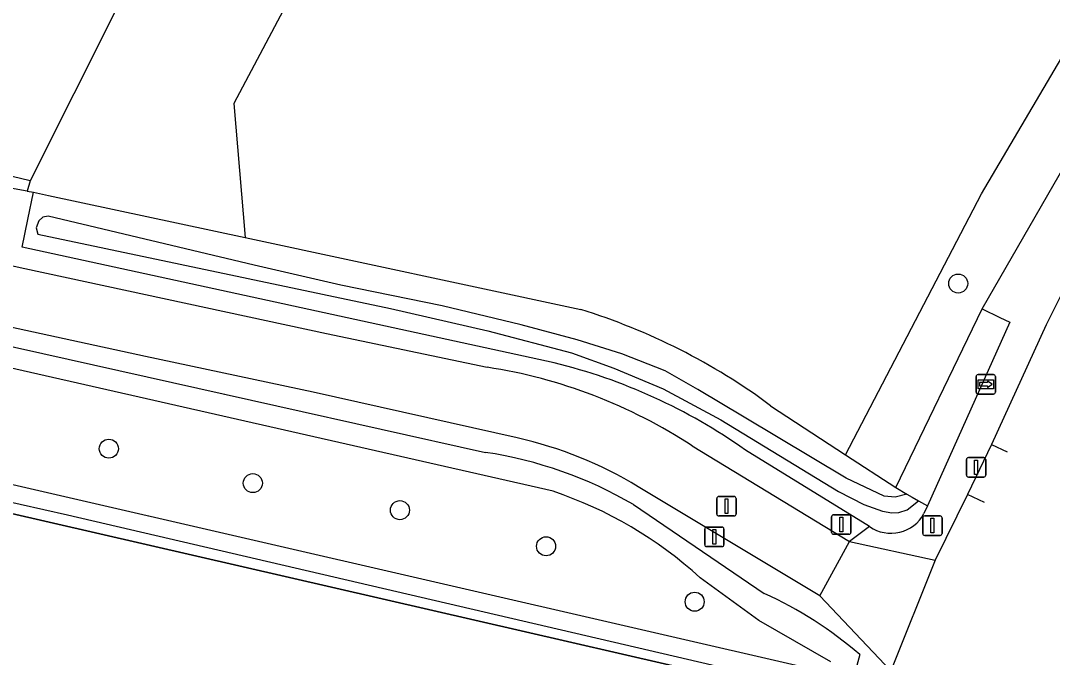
# Model space of a CAD drawing. Extents: x 159628 to 160723, y 388176 to 389416.
# Drawn here: x 160408.7 to 160461.7, y 388781 to 388813.7 of the extents above; entities that cross this region are included whole.
import ezdxf

# ---------------------------------------------------------------- set-up
doc = ezdxf.new("R2010")
doc.units = 0
for name, color, linetype in [('IMGEO_Afsluitpaal', 7, 'Continuous'), ('IMGEO_Berm_groen', 7, 'Continuous'), ('IMGEO_Boom', 7, 'Continuous'), ('IMGEO_Bouwland', 7, 'Continuous'), ('IMGEO_Fietspad_gesloten', 7, 'Continuous'), ('IMGEO_Fietspad_open', 7, 'Continuous'), ('IMGEO_Grasland_overig', 7, 'Continuous'), ('IMGEO_Hek', 7, 'Continuous'), ('IMGEO_Loofbos', 7, 'Continuous'), ('IMGEO_Rijbaan_lokaal_gesloten', 7, 'Continuous'), ('IMGEO_Rijbaan_lokaal_open', 7, 'Continuous'), ('IMGEO_Verkeersbordpaal', 7, 'Continuous'), ('IMGEO_Waterloop', 7, 'Continuous'), ('IMGEO_Wegwijzer', 7, 'Continuous')]:
    doc.layers.add(name, color=color, linetype=linetype)

msp = doc.modelspace()

# ---------------------------------------------------------------- linework, layer by layer
at = {"layer": 'IMGEO_Afsluitpaal'}
for p, q in [((160457.313, 388790.369), (160457.313, 388791.169)), ((160457.313, 388791.169), (160457.313, 388790.369)), ((160457.413, 388791.269), (160458.203, 388791.269)), ((160458.203, 388791.269), (160457.413, 388791.269)), ((160458.303, 388791.169), (160458.303, 388790.369)), ((160458.303, 388790.369), (160458.303, 388791.169)), ((160458.203, 388790.269), (160457.413, 388790.269)), ((160457.413, 388790.269), (160458.203, 388790.269)), ((160444.485, 388788.371), (160444.485, 388789.171)), ((160444.485, 388789.171), (160444.485, 388788.371)), ((160444.585, 388789.271), (160445.375, 388789.271)), ((160445.375, 388789.271), (160444.585, 388789.271)), ((160445.475, 388789.171), (160445.475, 388788.371)), ((160445.475, 388788.371), (160445.475, 388789.171)), ((160445.375, 388788.271), (160444.585, 388788.271)), ((160444.585, 388788.271), (160445.375, 388788.271)), ((160443.862, 388786.798), (160443.862, 388787.598)), ((160443.862, 388787.598), (160443.862, 388786.798)), ((160443.962, 388787.698), (160444.752, 388787.698)), ((160444.752, 388787.698), (160443.962, 388787.698)), ((160444.852, 388787.598), (160444.852, 388786.798)), ((160444.852, 388786.798), (160444.852, 388787.598)), ((160444.752, 388786.698), (160443.962, 388786.698)), ((160443.962, 388786.698), (160444.752, 388786.698))]:
    msp.add_line(p, q, dxfattribs=at)
for points in [[(160457.733, 388791.144), (160457.883, 388791.144), (160457.883, 388790.394), (160457.733, 388790.394), (160457.733, 388791.144)], [(160444.905, 388789.146), (160445.055, 388789.146), (160445.055, 388788.396), (160444.905, 388788.396), (160444.905, 388789.146)], [(160444.282, 388787.573), (160444.432, 388787.573), (160444.432, 388786.823), (160444.282, 388786.823), (160444.282, 388787.573)]]:
    msp.add_lwpolyline(points, dxfattribs=at)
for centre, start, end in [((160457.413, 388791.169), 90, 180), ((160457.413, 388791.169), 90, 180), ((160458.203, 388791.169), 0, 90), ((160458.203, 388791.169), 360, 90), ((160457.413, 388790.369), 180, 270), ((160457.413, 388790.369), 180, 270), ((160458.203, 388790.369), 270, 0), ((160458.203, 388790.369), 270, 0), ((160444.585, 388789.171), 90, 180), ((160444.585, 388789.171), 90, 180), ((160445.375, 388789.171), 0, 90), ((160445.375, 388789.171), 360, 90), ((160444.585, 388788.371), 180, 270), ((160444.585, 388788.371), 180, 270), ((160445.375, 388788.371), 270, 0), ((160445.375, 388788.371), 270, 0), ((160443.962, 388787.598), 90, 180), ((160443.962, 388787.598), 90, 180), ((160444.752, 388787.598), 0, 90), ((160444.752, 388787.598), 360, 90), ((160443.962, 388786.798), 180, 270), ((160443.962, 388786.798), 180, 270), ((160444.752, 388786.798), 270, 0), ((160444.752, 388786.798), 270, 0)]:
    msp.add_arc(centre, 0.1, start, end, dxfattribs=at)
at = {"layer": 'IMGEO_Berm_groen'}
for points in [[(160458.128, 388798.912), (160477.65, 388832.792)], [(160409.051, 388804.955), (160407.414, 388805.243)], [(160436.121, 388796.134), (160408.787, 388802.077), (160409.075, 388803.492), (160409.361, 388804.901)], [(160409.051, 388804.955), (160409.361, 388804.901)], [(160452.338, 388787.727), (160445.954, 388791.654)], [(160455.307, 388788.791), (160455.128, 388788.392)], [(160452.338, 388787.727), (160451.296, 388786.962)]]:
    msp.add_lwpolyline(points, dxfattribs=at)
for centre, radius, start, end in [((160429.298, 388768.128), 28.826, 54.7028, 76.3083), ((160453.436, 388789.305), 1.923, 235.1708, 331.642)]:
    msp.add_arc(centre, radius, start, end, dxfattribs=at)
at = {"layer": 'IMGEO_Boom'}
for centre in [(160456.89, 388800.205), (160413.24, 388791.727), (160420.641, 388789.958), (160428.2, 388788.569), (160435.71, 388786.713), (160443.346, 388783.868)]:
    msp.add_circle(centre, 0.489, dxfattribs=at)
at = {"layer": 'IMGEO_Bouwland'}
for points in [[(160420.241, 388802.569), (160437.495, 388798.87)], [(160447.251, 388793.935), (160451.102, 388791.413)]]:
    msp.add_lwpolyline(points, dxfattribs=at)
msp.add_arc((160427.893, 388767.776), 32.543, 53.4973, 72.8382, dxfattribs=at)
at = {"layer": 'IMGEO_Fietspad_gesloten'}
for points in [[(160220.076, 388843.744), (160278.336, 388830.467), (160347.447, 388814.716), (160378.431, 388807.74), (160388.692, 388805.462), (160396.067, 388803.817), (160402.55, 388802.361), (160408.919, 388800.971), (160424.426, 388797.637), (160432.68, 388795.908)], [(160434.227, 388792.276), (160423.745, 388794.636), (160415.123, 388796.454), (160401.782, 388799.353), (160394.357, 388801.009), (160383.952, 388803.319), (160373.92, 388805.616), (160366.742, 388807.302), (160351.531, 388810.67)], [(160443.224, 388791.865), (160451.296, 388786.962)], [(160449.782, 388784.169), (160440.447, 388789.774)], [(160449.782, 388784.169), (160451.296, 388786.962)]]:
    msp.add_lwpolyline(points, dxfattribs=at)
for centre, radius, start, end in [((160428.638, 388769.597), 26.62, 56.7751, 81.2671), ((160429.701, 388772.043), 20.733, 58.783, 77.392)]:
    msp.add_arc(centre, radius, start, end, dxfattribs=at)
at = {"layer": 'IMGEO_Fietspad_open'}
for points in [[(160451.296, 388786.962), (160455.699, 388786)], [(160453.42, 388780.321), (160449.782, 388784.169)]]:
    msp.add_lwpolyline(points, dxfattribs=at)
at = {"layer": 'IMGEO_Grasland_overig'}
for points in [[(160453.984, 388890.344), (160437.237, 388857.881), (160418.737, 388824.394), (160418.154, 388823.339), (160409.202, 388805.481)], [(160490.981, 388859.349), (160488.045, 388861.883), (160466.793, 388874.601), (160461.058, 388877.289), (160458.441, 388878.145), (160457.425, 388878.217), (160456.508, 388878.163), (160455.609, 388877.929), (160454.89, 388877.444), (160453.77, 388876.173), (160452.985, 388874.97), (160451.094, 388870.331), (160447.081, 388862.196), (160437.983, 388844.08), (160422.807, 388815.37), (160419.665, 388809.452), (160420.241, 388802.569)], [(160451.102, 388791.413), (160458.091, 388804.82), (160465.218, 388816.914), (160473.752, 388831.761), (160483.966, 388848.611), (160490.981, 388859.349)], [(160409.361, 388804.901), (160410.148, 388804.732), (160420.241, 388802.569)], [(160440.005, 388752.323), (160449.167, 388778.98), (160349.516, 388801.899)], [(160451.102, 388791.413), (160453.677, 388789.727)]]:
    msp.add_lwpolyline(points, dxfattribs=at)
at = {"layer": 'IMGEO_Hek'}
msp.add_lwpolyline([(160349.516, 388801.899), (160449.167, 388778.98)], dxfattribs=at)
at = {"layer": 'IMGEO_Loofbos'}
for points in [[(160409.202, 388805.481), (160406.907, 388806.02), (160395.512, 388808.697), (160390.161, 388814.741), (160374.841, 388832.044), (160270.637, 388955.869), (160270.112, 388956.555)], [(160409.202, 388805.481), (160409.051, 388804.955)]]:
    msp.add_lwpolyline(points, dxfattribs=at)
at = {"layer": 'IMGEO_Rijbaan_lokaal_gesloten'}
for points in [[(160469.085, 388813.257), (160466.103, 388807.426), (160463.334, 388801.914), (160461.409, 388798.081), (160458.599, 388791.934)], [(160457.36, 388789.381), (160455.699, 388786)], [(160455.699, 388786), (160453.42, 388780.321)]]:
    msp.add_lwpolyline(points, dxfattribs=at)
at = {"layer": 'IMGEO_Rijbaan_lokaal_open'}
for points in [[(160458.599, 388791.934), (160457.36, 388789.381)], [(160458.599, 388791.934), (160459.412, 388791.559)], [(160458.249, 388788.959), (160457.36, 388789.381)]]:
    msp.add_lwpolyline(points, dxfattribs=at)
at = {"layer": 'IMGEO_Verkeersbordpaal'}
for p, q in [((160450.384, 388787.431), (160450.384, 388788.231)), ((160450.384, 388788.231), (160450.384, 388787.431)), ((160450.484, 388788.331), (160451.274, 388788.331)), ((160451.274, 388788.331), (160450.484, 388788.331)), ((160451.374, 388788.231), (160451.374, 388787.431)), ((160451.374, 388787.431), (160451.374, 388788.231)), ((160455.067, 388787.377), (160455.067, 388788.177)), ((160455.067, 388788.177), (160455.067, 388787.377)), ((160455.167, 388788.277), (160455.957, 388788.277)), ((160455.957, 388788.277), (160455.167, 388788.277)), ((160456.057, 388788.177), (160456.057, 388787.377)), ((160456.057, 388787.377), (160456.057, 388788.177)), ((160451.274, 388787.331), (160450.484, 388787.331)), ((160450.484, 388787.331), (160451.274, 388787.331)), ((160455.957, 388787.277), (160455.167, 388787.277)), ((160455.167, 388787.277), (160455.957, 388787.277))]:
    msp.add_line(p, q, dxfattribs=at)
for points in [[(160450.804, 388788.206), (160450.954, 388788.206), (160450.954, 388787.456), (160450.804, 388787.456), (160450.804, 388788.206)], [(160455.487, 388788.152), (160455.637, 388788.152), (160455.637, 388787.402), (160455.487, 388787.402), (160455.487, 388788.152)]]:
    msp.add_lwpolyline(points, dxfattribs=at)
for centre, start, end in [((160450.484, 388788.231), 90, 180), ((160450.484, 388788.231), 90, 180), ((160451.274, 388788.231), 0, 90), ((160451.274, 388788.231), 360, 90), ((160455.167, 388788.177), 90, 180), ((160455.167, 388788.177), 90, 180), ((160455.957, 388788.177), 0, 90), ((160455.957, 388788.177), 360, 90), ((160450.484, 388787.431), 180, 270), ((160450.484, 388787.431), 180, 270), ((160451.274, 388787.431), 270, 0), ((160451.274, 388787.431), 270, 0), ((160455.167, 388787.377), 180, 270), ((160455.167, 388787.377), 180, 270), ((160455.957, 388787.377), 270, 0), ((160455.957, 388787.377), 270, 0)]:
    msp.add_arc(centre, 0.1, start, end, dxfattribs=at)
at = {"layer": 'IMGEO_Waterloop'}
for points in [[(160436.068, 388789.539), (160351.938, 388808.636), (160352.152, 388809.496)], [(160352.152, 388809.496), (160432.6, 388791.538)], [(160441.21, 388754.292), (160448.041, 388773.73), (160449.654, 388778.85), (160449.687, 388778.956), (160449.461, 388779.388), (160411.114, 388788.306), (160350.285, 388802.008), (160350.579, 388803.188), (160450.125, 388780.259)], [(160454.247, 388789.394), (160453.648, 388789.241), (160453.085, 388789.282), (160451.14, 388790.214), (160445.897, 388793.348), (160443.517, 388794.769), (160441.826, 388795.727), (160439.603, 388796.593), (160437.312, 388797.314), (160434.434, 388798.086), (160430.377, 388799.068), (160425.16, 388800.126), (160420.702, 388801.151), (160410.13, 388803.671), (160409.841, 388803.616), (160409.64, 388803.417), (160409.504, 388803.062), (160409.6, 388802.733), (160427.711, 388798.921), (160432.709, 388797.78), (160437.016, 388796.65), (160439.187, 388795.853), (160441.719, 388794.804), (160444.686, 388793.215), (160450.734, 388789.532), (160452.045, 388788.866), (160452.994, 388788.51), (160453.47, 388788.439), (160453.841, 388788.442), (160454.263, 388788.586), (160454.855, 388789.046)], [(160453.677, 388789.727), (160458.128, 388798.912)], [(160458.128, 388798.912), (160459.036, 388798.47), (160459.543, 388798.223), (160455.307, 388788.791)], [(160453.677, 388789.727), (160454.247, 388789.394)], [(160454.247, 388789.394), (160454.516, 388789.237), (160454.855, 388789.046)], [(160454.855, 388789.046), (160455.307, 388788.791)], [(160440.197, 388788.856), (160446.925, 388784.296)], [(160450.336, 388780.778), (160446.649, 388782.896), (160443.628, 388785.1)], [(160451.831, 388781.157), (160451.101, 388778.468), (160450.27, 388775.404), (160443.337, 388753.766), (160441.21, 388754.292)]]:
    msp.add_lwpolyline(points, dxfattribs=at)
for centre, radius, start, end in [((160429.39, 388770.344), 21.435, 59.7234, 81.387), ((160429.27, 388769.304), 21.346, 47.7297, 71.43), ((160438.412, 388765.588), 20.553, 49.2423, 65.5331)]:
    msp.add_arc(centre, radius, start, end, dxfattribs=at)
at = {"layer": 'IMGEO_Wegwijzer'}
for p, q in [((160457.81, 388794.634), (160457.81, 388795.434)), ((160457.81, 388795.434), (160457.81, 388794.634)), ((160457.91, 388795.534), (160458.7, 388795.534)), ((160458.7, 388795.534), (160457.91, 388795.534)), ((160458.8, 388795.434), (160458.8, 388794.634)), ((160458.8, 388794.634), (160458.8, 388795.434)), ((160458.7, 388794.534), (160457.91, 388794.534)), ((160457.91, 388794.534), (160458.7, 388794.534))]:
    msp.add_line(p, q, dxfattribs=at)
for points in [[(160457.911, 388795.266), (160458.699, 388795.266), (160458.699, 388794.802), (160457.911, 388794.802), (160457.911, 388795.266)], [(160457.976, 388795.118), (160457.976, 388795.034), (160457.976, 388794.95), (160458.387, 388794.95), (160458.387, 388794.867), (160458.634, 388795.034), (160458.387, 388795.201), (160458.387, 388795.118), (160457.976, 388795.118)]]:
    msp.add_lwpolyline(points, dxfattribs=at)
for centre, start, end in [((160457.91, 388795.434), 90, 180), ((160457.91, 388795.434), 90, 180), ((160458.7, 388795.434), 0, 90), ((160458.7, 388795.434), 360, 90), ((160457.91, 388794.634), 180, 270), ((160457.91, 388794.634), 180, 270), ((160458.7, 388794.634), 270, 0), ((160458.7, 388794.634), 270, 0)]:
    msp.add_arc(centre, 0.1, start, end, dxfattribs=at)

doc.saveas('drawing.dxf')
